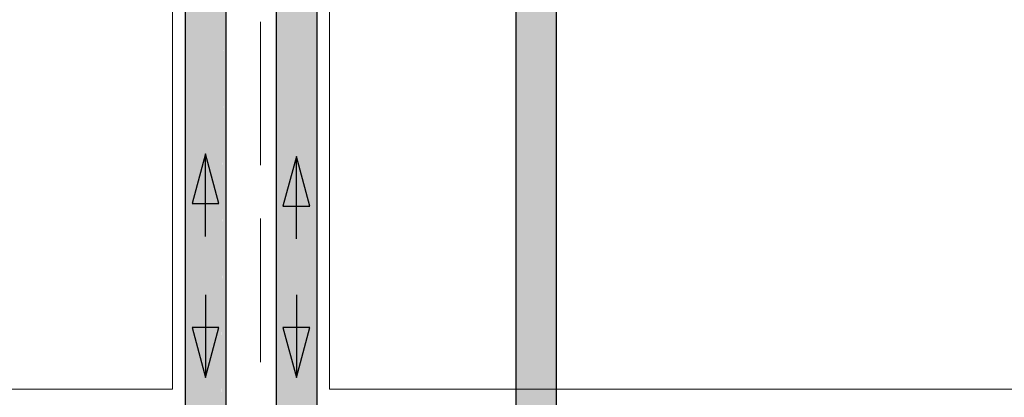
# Model space of a CAD drawing. Header units: millimetres. Extents: x 567 to 934, y -1 to 364.
# Tile 705 of 1056: x 780.549 to 782.933, y 109.303 to 110.217. Entities that reach past the tile are written whole.
import ezdxf

# ---------------------------------------------------------------- set-up
doc = ezdxf.new("R2010")
doc.units = ezdxf.units.MM
doc.header["$MEASUREMENT"] = 0
doc.linetypes.add('HIDDEN2', pattern=[0.47625, 0.3175, -0.15875])
for name, color, linetype, lineweight in [('A-WALL', 7, 'Continuous', 25), ('AF-Condutos', 140, 'Continuous', 25), ('AF-Sentido conduto', 140, 'Continuous', 30), ('DI-Detalhes', 1, 'HIDDEN2', 9)]:
    doc.layers.add(name, color=color, linetype=linetype, lineweight=lineweight)

msp = doc.modelspace()

# ---------------------------------------------------------------- hatches: boundary and pattern name
at = {"layer": 'AF-Condutos', "linetype": 'Continuous'}
for points in [[(781.7507, 105.1604), (781.7585, 111.483), (781.7501, 111.483)], [(781.849, 104.6422), (781.849, 111.483), (781.845, 105.1604), (781.8447, 111.483), (781.8334, 105.1604), (781.8324, 111.483), (781.8159, 105.1604), (781.8144, 111.483), (781.7954, 105.1604), (781.7938, 111.483), (781.7755, 105.1604), (781.774, 111.483), (781.7597, 105.1604), (781.7585, 111.483), (781.7507, 105.1604), (781.7501, 111.483), (781.7501, 105.2101), (781.7501, 104.6422)], [(781.7597, 105.1604), (781.774, 111.483), (781.7585, 111.483)], [(781.7755, 105.1604), (781.7938, 111.483), (781.774, 111.483)], [(781.7954, 105.1604), (781.8144, 111.483), (781.7938, 111.483)], [(781.8159, 105.1604), (781.8324, 111.483), (781.8144, 111.483)], [(781.8334, 105.1604), (781.8447, 111.483), (781.8324, 111.483)], [(781.845, 105.1604), (781.849, 111.483), (781.8447, 111.483)], [(780.9501, 108.4095), (780.9938, 108.4095), (780.9938, 110.4921), (780.9501, 110.4921)], [(780.9938, 108.4095), (781.0144, 108.4095), (781.0144, 110.4921), (780.9938, 110.4921)], [(781.0324, 110.4921), (781.0144, 110.4921), (781.0144, 108.4095)], [(781.0324, 110.4921), (781.0144, 108.4095), (781.0324, 108.4095)], [(781.0324, 110.4921), (781.0324, 108.4095), (781.0447, 110.4921)], [(781.049, 108.4095), (781.049, 110.4921), (781.0447, 110.4921), (781.0325, 108.4116)], [(781.1701, 110.4921), (781.1701, 108.4095), (781.1785, 108.4095), (781.1785, 110.4921)], [(781.1785, 108.4095), (781.2138, 108.4095), (781.2138, 110.4921), (781.194, 110.4921)], [(781.1785, 110.4921), (781.1785, 108.4095), (781.194, 110.4921)], [(781.2138, 108.4095), (781.2344, 108.4095), (781.2344, 110.4921), (781.2138, 110.4921)], [(781.269, 110.4921), (781.2344, 110.4921), (781.2344, 108.4095), (781.269, 108.4095)]]:
    msp.add_hatch(color=151, dxfattribs=at).paths.add_polyline_path(points)

# ---------------------------------------------------------------- linework, layer by layer
at = {"layer": 'A-WALL', "color": 8, "lineweight": 5}
for p, q in [((780.919, 111.6783), (780.919, 109.3227)), ((781.299, 109.3227), (781.299, 111.5996)), ((780.919, 109.3227), (777.859, 109.3227)), ((784.359, 109.3227), (781.299, 109.3227))]:
    msp.add_line(p, q, dxfattribs=at)
at = {"layer": 'AF-Condutos'}
for p, q in [((781.7501, 111.483), (781.7501, 105.2101)), ((781.849, 105.2101), (781.849, 111.483)), ((780.9501, 110.4921), (780.9501, 109.021)), ((781.049, 108.4095), (781.049, 110.4921)), ((781.1701, 110.4921), (781.1701, 108.4095)), ((781.269, 109.0007), (781.269, 110.4921))]:
    msp.add_line(p, q, dxfattribs=at)
at = {"layer": 'AF-Sentido conduto'}
for p, q in [((780.999, 109.8921), (780.9666, 109.7714)), ((781.0313, 109.7714), (780.999, 109.8921)), ((781.219, 109.8858), (781.1866, 109.7651)), ((781.2513, 109.7651), (781.219, 109.8858)), ((780.9666, 109.7714), (781.0313, 109.7714)), ((781.1866, 109.7651), (781.2513, 109.7651)), ((781.0313, 109.4715), (780.9666, 109.4715)), ((780.9666, 109.4715), (780.999, 109.3508)), ((780.999, 109.3508), (781.0313, 109.4715)), ((781.2513, 109.4715), (781.1866, 109.4715)), ((781.1866, 109.4715), (781.219, 109.3508)), ((781.219, 109.3508), (781.2513, 109.4715))]:
    msp.add_line(p, q, dxfattribs=at)
for points in [[(780.999, 109.6921), (780.999, 109.8921)], [(781.219, 109.6858), (781.219, 109.8858)], [(780.999, 109.5508), (780.999, 109.3508)], [(781.219, 109.5508), (781.219, 109.3508)]]:
    msp.add_lwpolyline(points, dxfattribs=at)
at = {"layer": 'DI-Detalhes'}
for points in [[(773.9222, 113.9917), (781.1323, 113.9917), (781.1323, 104.6097), (773.9222, 104.6097), (773.9222, 113.9917)], [(781.1323, 112.4979), (788.3862, 112.4979), (788.3862, 104.6554), (781.1323, 104.6554), (781.1323, 112.4979)]]:
    msp.add_lwpolyline(points, dxfattribs=at)

doc.saveas('drawing.dxf')
